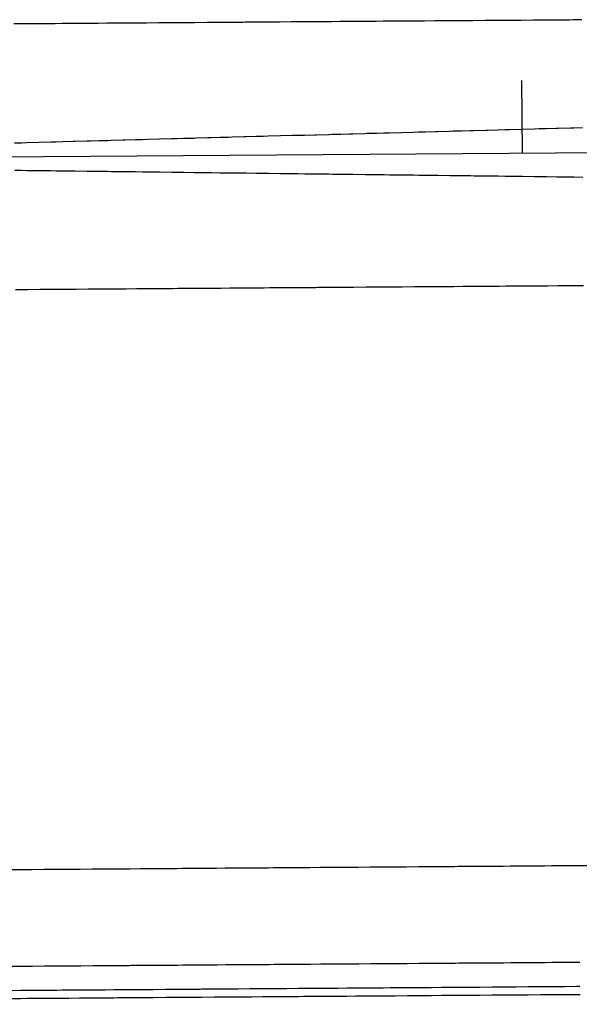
# Model space of a CAD drawing. Extents: x 2145147 to 2158018, y 137519 to 148068.
# Drawn here: x 2153762.3 to 2153808.6, y 142850.9 to 142931.9 of the extents above; entities that cross this region are included whole.
import ezdxf

# ---------------------------------------------------------------- set-up
doc = ezdxf.new("R2010")
doc.units = 0
doc.layers.add('EX_Align_1', color=7, linetype='Continuous')
doc.layers.add('PR_Phasing_Pavement_1', color=7, linetype='Continuous')

msp = doc.modelspace()

# ---------------------------------------------------------------- linework, layer by layer
at = {"layer": 'EX_Align_1'}
msp.add_line((2153503.882, 142918.747), (2154003.869, 142922.323), dxfattribs=at)
msp.add_lwpolyline([(2153803.831, 142926.893), (2153803.874, 142920.893)], dxfattribs=at)
at = {"layer": 'PR_Phasing_Pavement_1'}
for points in [[(2153761.801, 142931.593), (2153762.372, 142931.598), (2153762.801, 142931.601), (2153763.801, 142931.608), (2153764.801, 142931.615), (2153765.229, 142931.618), (2153765.801, 142931.622), (2153766.658, 142931.628), (2153766.801, 142931.629), (2153767.801, 142931.636), (2153768.086, 142931.638), (2153768.801, 142931.643), (2153769.515, 142931.649), (2153769.801, 142931.651), (2153770.8, 142931.658), (2153770.943, 142931.659), (2153771.8, 142931.665), (2153772.372, 142931.669), (2153772.8, 142931.672), (2153773.8, 142931.679), (2153774.8, 142931.686), (2153775.229, 142931.689), (2153775.8, 142931.694), (2153776.657, 142931.7), (2153776.8, 142931.701), (2153777.8, 142931.708), (2153778.086, 142931.71), (2153778.8, 142931.715), (2153779.515, 142931.72), (2153779.8, 142931.722), (2153780.8, 142931.729), (2153780.943, 142931.73), (2153781.8, 142931.736), (2153782.372, 142931.741), (2153782.8, 142931.744), (2153783.8, 142931.751), (2153784.8, 142931.758), (2153785.229, 142931.761), (2153785.8, 142931.765), (2153786.657, 142931.771), (2153786.8, 142931.772), (2153787.8, 142931.779), (2153788.086, 142931.781), (2153788.8, 142931.787), (2153789.514, 142931.792), (2153789.8, 142931.794), (2153790.8, 142931.801), (2153790.943, 142931.802), (2153791.8, 142931.808), (2153792.371, 142931.812), (2153792.8, 142931.815), (2153793.8, 142931.822), (2153794.8, 142931.829), (2153795.228, 142931.833), (2153795.8, 142931.837), (2153796.657, 142931.843), (2153796.8, 142931.844), (2153797.8, 142931.851), (2153798.086, 142931.853), (2153798.8, 142931.858), (2153799.514, 142931.863), (2153799.8, 142931.865), (2153800.8, 142931.872), (2153800.943, 142931.873), (2153801.8, 142931.88), (2153802.371, 142931.884), (2153802.8, 142931.887), (2153803.8, 142931.894), (2153804.8, 142931.901), (2153805.228, 142931.904), (2153805.8, 142931.908), (2153806.657, 142931.914), (2153806.8, 142931.915), (2153807.8, 142931.922), (2153808.085, 142931.925), (2153808.8, 142931.93)], [(2153761.871, 142921.726), (2153762.443, 142921.742), (2153762.871, 142921.753), (2153763.871, 142921.78), (2153764.871, 142921.807), (2153765.299, 142921.819), (2153765.871, 142921.835), (2153766.728, 142921.858), (2153766.87, 142921.862), (2153767.87, 142921.889), (2153768.156, 142921.897), (2153768.87, 142921.916), (2153769.584, 142921.935), (2153769.87, 142921.943), (2153770.87, 142921.97), (2153771.013, 142921.974), (2153771.87, 142921.997), (2153772.441, 142922.013), (2153772.869, 142922.024), (2153773.869, 142922.051), (2153774.869, 142922.079), (2153775.298, 142922.09), (2153775.869, 142922.106), (2153776.726, 142922.129), (2153776.869, 142922.133), (2153777.869, 142922.16), (2153778.154, 142922.168), (2153778.868, 142922.187), (2153779.583, 142922.206), (2153779.868, 142922.214), (2153780.868, 142922.241), (2153781.011, 142922.245), (2153781.868, 142922.268), (2153782.439, 142922.284), (2153782.868, 142922.296), (2153783.868, 142922.323), (2153784.867, 142922.35), (2153785.296, 142922.361), (2153785.867, 142922.377), (2153786.724, 142922.4), (2153786.867, 142922.404), (2153787.867, 142922.431), (2153788.153, 142922.439), (2153788.867, 142922.458), (2153789.581, 142922.478), (2153789.867, 142922.485), (2153790.866, 142922.512), (2153791.009, 142922.516), (2153791.866, 142922.54), (2153792.438, 142922.555), (2153792.866, 142922.567), (2153793.866, 142922.594), (2153794.866, 142922.621), (2153795.294, 142922.633), (2153795.866, 142922.648), (2153796.723, 142922.671), (2153796.865, 142922.675), (2153797.865, 142922.702), (2153798.151, 142922.71), (2153798.865, 142922.729), (2153799.579, 142922.749), (2153799.865, 142922.757), (2153800.865, 142922.784), (2153801.008, 142922.788), (2153801.865, 142922.811), (2153802.436, 142922.826), (2153802.864, 142922.838), (2153803.864, 142922.865), (2153804.864, 142922.892), (2153805.293, 142922.904), (2153805.864, 142922.919), (2153806.721, 142922.942), (2153806.864, 142922.946), (2153807.864, 142922.973), (2153808.149, 142922.981), (2153808.863, 142923.001)], [(2153761.887, 142919.463), (2153762.459, 142919.456), (2153762.887, 142919.451), (2153763.888, 142919.439), (2153764.888, 142919.427), (2153765.316, 142919.422), (2153765.888, 142919.415), (2153766.745, 142919.405), (2153766.888, 142919.403), (2153767.888, 142919.391), (2153768.174, 142919.388), (2153768.888, 142919.379), (2153769.602, 142919.371), (2153769.888, 142919.367), (2153770.888, 142919.355), (2153771.031, 142919.353), (2153771.888, 142919.343), (2153772.46, 142919.336), (2153772.889, 142919.331), (2153773.889, 142919.319), (2153774.889, 142919.307), (2153775.317, 142919.302), (2153775.889, 142919.295), (2153776.746, 142919.285), (2153776.889, 142919.284), (2153777.889, 142919.272), (2153778.175, 142919.268), (2153778.889, 142919.26), (2153779.604, 142919.251), (2153779.889, 142919.248), (2153780.889, 142919.236), (2153781.032, 142919.234), (2153781.89, 142919.224), (2153782.461, 142919.217), (2153782.89, 142919.212), (2153783.89, 142919.2), (2153784.89, 142919.188), (2153785.318, 142919.183), (2153785.89, 142919.176), (2153786.747, 142919.166), (2153786.89, 142919.164), (2153787.89, 142919.152), (2153788.176, 142919.149), (2153788.89, 142919.14), (2153789.605, 142919.132), (2153789.89, 142919.128), (2153790.891, 142919.116), (2153791.033, 142919.115), (2153791.891, 142919.104), (2153792.462, 142919.098), (2153792.891, 142919.092), (2153793.891, 142919.08), (2153794.891, 142919.069), (2153795.32, 142919.063), (2153795.891, 142919.057), (2153796.748, 142919.046), (2153796.891, 142919.045), (2153797.891, 142919.033), (2153798.177, 142919.029), (2153798.891, 142919.021), (2153799.606, 142919.012), (2153799.892, 142919.009), (2153800.892, 142918.997), (2153801.035, 142918.995), (2153801.892, 142918.985), (2153802.463, 142918.978), (2153802.892, 142918.973), (2153803.892, 142918.961), (2153804.892, 142918.949), (2153805.321, 142918.944), (2153805.892, 142918.937), (2153806.749, 142918.927), (2153806.892, 142918.925), (2153807.892, 142918.913), (2153808.178, 142918.91), (2153808.893, 142918.901)], [(2153761.958, 142909.593), (2153762.529, 142909.597), (2153762.958, 142909.6), (2153763.958, 142909.607), (2153764.958, 142909.614), (2153765.386, 142909.617), (2153765.958, 142909.621), (2153766.815, 142909.627), (2153766.958, 142909.628), (2153767.958, 142909.636), (2153768.243, 142909.638), (2153768.958, 142909.643), (2153769.672, 142909.648), (2153769.958, 142909.65), (2153770.958, 142909.657), (2153771.101, 142909.658), (2153771.958, 142909.664), (2153772.529, 142909.668), (2153772.958, 142909.671), (2153773.958, 142909.678), (2153774.958, 142909.686), (2153775.386, 142909.689), (2153775.958, 142909.693), (2153776.815, 142909.699), (2153776.958, 142909.7), (2153777.958, 142909.707), (2153778.243, 142909.709), (2153778.957, 142909.714), (2153779.672, 142909.719), (2153779.957, 142909.721), (2153780.957, 142909.729), (2153781.1, 142909.73), (2153781.957, 142909.736), (2153782.529, 142909.74), (2153782.957, 142909.743), (2153783.957, 142909.75), (2153784.957, 142909.757), (2153785.386, 142909.76), (2153785.957, 142909.764), (2153786.814, 142909.77), (2153786.957, 142909.771), (2153787.957, 142909.779), (2153788.243, 142909.781), (2153788.957, 142909.786), (2153789.671, 142909.791), (2153789.957, 142909.793), (2153790.957, 142909.8), (2153791.1, 142909.801), (2153791.957, 142909.807), (2153792.529, 142909.811), (2153792.957, 142909.814), (2153793.957, 142909.822), (2153794.957, 142909.829), (2153795.386, 142909.832), (2153795.957, 142909.836), (2153796.814, 142909.842), (2153796.957, 142909.843), (2153797.957, 142909.85), (2153798.243, 142909.852), (2153798.957, 142909.857), (2153799.671, 142909.862), (2153799.957, 142909.864), (2153800.957, 142909.872), (2153801.1, 142909.873), (2153801.957, 142909.879), (2153802.528, 142909.883), (2153802.957, 142909.886), (2153803.957, 142909.893), (2153804.957, 142909.9), (2153805.385, 142909.903), (2153805.957, 142909.907), (2153806.814, 142909.914), (2153806.957, 142909.915), (2153807.957, 142909.922), (2153808.242, 142909.924), (2153808.957, 142909.929)], [(2153761.444, 142861.588), (2153762.301, 142861.594), (2153762.873, 142861.598), (2153763.301, 142861.601), (2153764.301, 142861.608), (2153765.301, 142861.615), (2153765.73, 142861.618), (2153766.301, 142861.622), (2153767.158, 142861.629), (2153767.301, 142861.63), (2153768.301, 142861.637), (2153768.587, 142861.639), (2153769.301, 142861.644), (2153770.015, 142861.649), (2153770.301, 142861.651), (2153771.301, 142861.658), (2153771.444, 142861.659), (2153772.301, 142861.665), (2153772.872, 142861.669), (2153773.301, 142861.673), (2153774.301, 142861.68), (2153775.301, 142861.687), (2153775.729, 142861.69), (2153776.301, 142861.694), (2153777.158, 142861.7), (2153777.301, 142861.701), (2153778.301, 142861.708), (2153778.587, 142861.71), (2153779.301, 142861.715), (2153780.015, 142861.721), (2153780.301, 142861.723), (2153781.301, 142861.73), (2153781.444, 142861.731), (2153782.301, 142861.737), (2153782.872, 142861.741), (2153783.301, 142861.744), (2153784.301, 142861.751), (2153785.301, 142861.758), (2153785.729, 142861.761), (2153786.301, 142861.766), (2153787.158, 142861.772), (2153787.301, 142861.773), (2153788.301, 142861.78), (2153788.586, 142861.782), (2153789.301, 142861.787), (2153790.015, 142861.792), (2153790.301, 142861.794), (2153791.301, 142861.801), (2153791.443, 142861.802), (2153792.3, 142861.808), (2153792.872, 142861.813), (2153793.3, 142861.816), (2153794.3, 142861.823), (2153795.3, 142861.83), (2153795.729, 142861.833), (2153796.3, 142861.837), (2153797.158, 142861.843), (2153797.3, 142861.844), (2153798.3, 142861.851), (2153798.586, 142861.853), (2153799.3, 142861.859), (2153800.015, 142861.864), (2153800.3, 142861.866), (2153801.3, 142861.873), (2153801.443, 142861.874), (2153802.3, 142861.88), (2153802.872, 142861.884), (2153803.3, 142861.887), (2153804.3, 142861.894), (2153805.3, 142861.901), (2153805.729, 142861.905), (2153806.3, 142861.909), (2153807.157, 142861.915), (2153807.3, 142861.916), (2153808.3, 142861.923), (2153808.586, 142861.925), (2153809.3, 142861.93)], [(2153761.502, 142853.588), (2153762.359, 142853.594), (2153762.93, 142853.598), (2153763.359, 142853.601), (2153764.358, 142853.608), (2153765.358, 142853.616), (2153765.787, 142853.619), (2153766.359, 142853.623), (2153767.216, 142853.629), (2153767.359, 142853.63), (2153768.359, 142853.637), (2153768.644, 142853.639), (2153769.359, 142853.644), (2153770.073, 142853.649), (2153770.358, 142853.651), (2153771.358, 142853.659), (2153771.501, 142853.66), (2153772.359, 142853.666), (2153772.93, 142853.67), (2153773.358, 142853.673), (2153774.358, 142853.68), (2153775.358, 142853.687), (2153775.787, 142853.69), (2153776.358, 142853.694), (2153777.216, 142853.7), (2153777.357, 142853.701), (2153778.357, 142853.709), (2153778.644, 142853.711), (2153779.358, 142853.716), (2153780.073, 142853.721), (2153780.358, 142853.723), (2153781.358, 142853.73), (2153781.501, 142853.731), (2153782.358, 142853.737), (2153782.93, 142853.741), (2153783.358, 142853.744), (2153784.357, 142853.751), (2153785.357, 142853.759), (2153785.787, 142853.762), (2153786.358, 142853.766), (2153787.215, 142853.772), (2153787.358, 142853.773), (2153788.358, 142853.78), (2153788.644, 142853.782), (2153789.358, 142853.787), (2153790.072, 142853.792), (2153790.357, 142853.794), (2153791.357, 142853.802), (2153791.501, 142853.803), (2153792.358, 142853.809), (2153792.929, 142853.813), (2153793.358, 142853.816), (2153794.358, 142853.823), (2153795.358, 142853.83), (2153795.786, 142853.833), (2153796.358, 142853.837), (2153797.215, 142853.843), (2153797.357, 142853.844), (2153798.357, 142853.852), (2153798.644, 142853.854), (2153799.358, 142853.859), (2153800.072, 142853.864), (2153800.358, 142853.866), (2153801.358, 142853.873), (2153801.501, 142853.874), (2153802.358, 142853.88), (2153802.929, 142853.884), (2153803.357, 142853.887), (2153804.357, 142853.895), (2153805.358, 142853.902), (2153805.786, 142853.905), (2153806.358, 142853.909), (2153807.215, 142853.915), (2153807.358, 142853.916), (2153808.358, 142853.923), (2153808.643, 142853.925)], [(2153761.516, 142851.588), (2153762.373, 142851.594), (2153762.944, 142851.598), (2153763.373, 142851.601), (2153764.373, 142851.608), (2153765.373, 142851.616), (2153765.801, 142851.619), (2153766.373, 142851.623), (2153767.23, 142851.629), (2153767.373, 142851.63), (2153768.373, 142851.637), (2153768.658, 142851.639), (2153769.373, 142851.644), (2153770.087, 142851.649), (2153770.373, 142851.651), (2153771.373, 142851.659), (2153771.515, 142851.66), (2153772.373, 142851.666), (2153772.944, 142851.67), (2153773.372, 142851.673), (2153774.372, 142851.68), (2153775.372, 142851.687), (2153775.801, 142851.69), (2153776.372, 142851.694), (2153777.23, 142851.7), (2153777.372, 142851.701), (2153778.372, 142851.709), (2153778.658, 142851.711), (2153779.372, 142851.716), (2153780.087, 142851.721), (2153780.372, 142851.723), (2153781.372, 142851.73), (2153781.515, 142851.731), (2153782.372, 142851.737), (2153782.944, 142851.741), (2153783.372, 142851.744), (2153784.372, 142851.751), (2153785.372, 142851.759), (2153785.801, 142851.762), (2153786.372, 142851.766), (2153787.229, 142851.772), (2153787.372, 142851.773), (2153788.372, 142851.78), (2153788.658, 142851.782), (2153789.372, 142851.787), (2153790.086, 142851.792), (2153790.372, 142851.794), (2153791.372, 142851.802), (2153791.515, 142851.803), (2153792.372, 142851.809), (2153792.943, 142851.813), (2153793.372, 142851.816), (2153794.372, 142851.823), (2153795.372, 142851.83), (2153795.8, 142851.833), (2153796.372, 142851.837), (2153797.229, 142851.843), (2153797.372, 142851.844), (2153798.372, 142851.852), (2153798.658, 142851.854), (2153799.372, 142851.859), (2153800.086, 142851.864), (2153800.372, 142851.866), (2153801.372, 142851.873), (2153801.515, 142851.874), (2153802.372, 142851.88), (2153802.943, 142851.884), (2153803.372, 142851.887), (2153804.372, 142851.895), (2153805.372, 142851.902), (2153805.8, 142851.905), (2153806.372, 142851.909), (2153807.229, 142851.915), (2153807.372, 142851.916), (2153808.372, 142851.923), (2153808.657, 142851.925)], [(2153761.52, 142850.921), (2153762.378, 142850.927), (2153762.949, 142850.932), (2153763.378, 142850.935), (2153764.377, 142850.942), (2153765.377, 142850.949), (2153765.806, 142850.952), (2153766.377, 142850.956), (2153767.235, 142850.962), (2153767.377, 142850.963), (2153768.377, 142850.97), (2153768.663, 142850.972), (2153769.377, 142850.978), (2153770.092, 142850.983), (2153770.377, 142850.985), (2153771.377, 142850.992), (2153771.52, 142850.993), (2153772.377, 142850.999), (2153772.949, 142851.003), (2153773.377, 142851.006), (2153774.377, 142851.013), (2153775.377, 142851.02), (2153775.806, 142851.024), (2153776.377, 142851.028), (2153777.234, 142851.034), (2153777.377, 142851.035), (2153778.377, 142851.042), (2153778.663, 142851.044), (2153779.377, 142851.049), (2153780.091, 142851.054), (2153780.377, 142851.056), (2153781.377, 142851.063), (2153781.52, 142851.064), (2153782.377, 142851.071), (2153782.948, 142851.075), (2153783.377, 142851.078), (2153784.377, 142851.085), (2153785.377, 142851.092), (2153785.806, 142851.095), (2153786.377, 142851.099), (2153787.234, 142851.105), (2153787.377, 142851.106), (2153788.377, 142851.113), (2153788.663, 142851.116), (2153789.377, 142851.121), (2153790.091, 142851.126), (2153790.377, 142851.128), (2153791.377, 142851.135), (2153791.52, 142851.136), (2153792.377, 142851.142), (2153792.948, 142851.146), (2153793.377, 142851.149), (2153794.377, 142851.156), (2153795.377, 142851.164), (2153795.805, 142851.167), (2153796.377, 142851.171), (2153797.234, 142851.177), (2153797.377, 142851.178), (2153798.377, 142851.185), (2153798.662, 142851.187), (2153799.377, 142851.192), (2153800.091, 142851.197), (2153800.377, 142851.199), (2153801.377, 142851.206), (2153801.519, 142851.207), (2153802.377, 142851.214), (2153802.948, 142851.218), (2153803.376, 142851.221), (2153804.376, 142851.228), (2153805.376, 142851.235), (2153805.805, 142851.238), (2153806.376, 142851.242), (2153807.234, 142851.248), (2153807.376, 142851.249), (2153808.376, 142851.257), (2153808.662, 142851.259)]]:
    msp.add_lwpolyline(points, dxfattribs=at)

doc.saveas('drawing.dxf')
